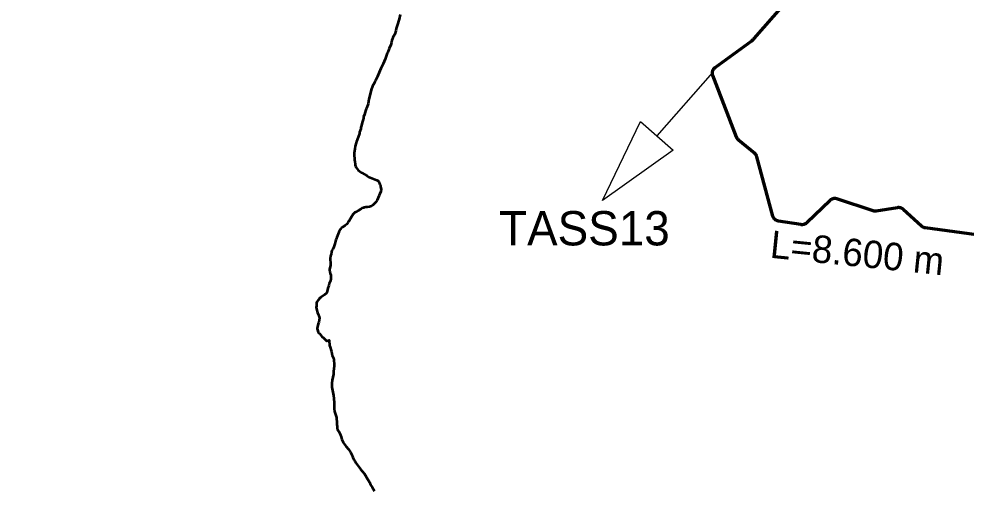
# Model space of a CAD drawing. Extents: x -1643653 to 4543381, y 1624270 to 13878484.
# Drawn here: x 641601 to 655421, y 8951330 to 8958182 of the extents above; entities that cross this region are included whole.
import ezdxf
from ezdxf.enums import TextEntityAlignment as Align

# ---------------------------------------------------------------- set-up
doc = ezdxf.new("R2010")
doc.units = 0
doc.header["$LTSCALE"] = 160
for name, color, linetype, lineweight in [('24', 7, 'Continuous', 25), ('50', 7, 'Continuous', 13), ('54', 7, 'Continuous', 25), ('60', 7, 'Continuous', 13), ('61', 7, 'Continuous', 70)]:
    doc.layers.add(name, color=color, linetype=linetype, lineweight=lineweight)

msp = doc.modelspace()

# ---------------------------------------------------------------- linework, layer by layer
at = {"layer": '24', "lineweight": 53}
for points in [[(647164.1, 8958249.7), (647150.1, 8958180.3), (647142.6, 8958162.4), (647125.2, 8958100), (647110, 8958058), (647106, 8958041.7), (647101.7, 8958008.2), (647087.2, 8957958.4), (647087.2, 8957958.4), (647058.3, 8957911.3), (647050.3, 8957890.4)], [(647050.3, 8957890.4), (647042.3, 8957873.9), (647037.4, 8957839), (647027, 8957805.4), (647004.7, 8957754), (646983.9, 8957699.7), (646975.5, 8957682.5), (646947.2, 8957596.2), (646930.5, 8957560.2), (646917.2, 8957527.6), (646883.4, 8957459.8), (646834.7, 8957341.3), (646821.9, 8957322.3), (646811.7, 8957303.4), (646805, 8957286.3), (646794.6, 8957269.1), (646788.3, 8957250.5), (646761.3, 8957200.6), (646741.4, 8957150.7), (646718.5, 8957047.1), (646708.9, 8957012.8), (646694.7, 8956943.6), (646676.5, 8956892.1), (646668.9, 8956874.2), (646659.3, 8956840.7), (646652.1, 8956823.5), (646643.1, 8956791.8), (646631, 8956756.6), (646628.2, 8956737.9), (646621.6, 8956719.2), (646614.4, 8956686.5), (646604.2, 8956653.8), (646599, 8956628.9), (646591.2, 8956601.5), (646589.5, 8956582.9), (646570.9, 8956533), (646569.3, 8956515.1), (646564.1, 8956498), (646526.6, 8956395.2), (646519.6, 8956378.7), (646516.8, 8956360.9), (646510.7, 8956343.7), (646508.2, 8956325.8), (646499.8, 8956291.5), (646491.5, 8956224.6), (646492.3, 8956206.6), (646491.5, 8956189.5), (646496.4, 8956156.8), (646498.8, 8956121.7), (646501.9, 8956103.8), (646505.7, 8956067), (646508.5, 8956052.4), (646513.3, 8956036.8), (646521.8, 8956017.5), (646548.8, 8955980.1), (646568.7, 8955962.5), (646602, 8955939.3), (646683.3, 8955895.3), (646701.8, 8955882.5), (646774.8, 8955850.8), (646825.4, 8955832.7), (646845.1, 8955821.4), (646854, 8955806.5), (646869, 8955770.3), (646874.6, 8955752.5), (646877, 8955735.4), (646884.3, 8955700.5), (646884.3, 8955692.1), (646882.2, 8955683.1), (646880.9, 8955666.8), (646866.5, 8955633.3), (646856.7, 8955615.4), (646850.8, 8955597.5), (646827.8, 8955543.3), (646808.2, 8955512.9), (646795.4, 8955495.8), (646766.7, 8955465.7), (646744.7, 8955453.1), (646715.6, 8955442.4), (646679.8, 8955437.7), (646662.7, 8955437.5), (646639.6, 8955435.3), (646628.3, 8955430.2), (646611.3, 8955425.7), (646593.9, 8955416.4), (646557.7, 8955391.6), (646512.4, 8955367.2), (646503.3, 8955360.9), (646478.3, 8955335.1), (646454.6, 8955300.2), (646419.3, 8955239.2), (646409, 8955231.8), (646403, 8955219.6), (646385.1, 8955192.5), (646359.3, 8955170.4), (646322, 8955149.8), (646306.6, 8955137), (646292.4, 8955120.1), (646271, 8955076.2), (646271, 8955076.2), (646238.6, 8955000.6)], [(646238.6, 8955000.6), (646233.1, 8954981.3), (646225.8, 8954962), (646222.4, 8954942.8), (646212.7, 8954904.2), (646189.9, 8954845.6), (646180.6, 8954827.1), (646167.7, 8954807), (646161.9, 8954785.9), (646154.8, 8954750), (646147.2, 8954729), (646141.1, 8954689.5), (646141.2, 8954672.9), (646146.3, 8954632.2), (646145.4, 8954591), (646134.9, 8954533.1), (646133.7, 8954513.1), (646136.6, 8954503.6), (646142, 8954472.3), (646150.6, 8954449.2), (646150.8, 8954428.7), (646153.7, 8954407.2), (646151.7, 8954379.1), (646148.4, 8954373.7), (646146, 8954363.6), (646129.2, 8954324.2), (646120.5, 8954299.3), (646109.6, 8954260), (646105.6, 8954235.9), (646100, 8954213.7), (646092.8, 8954193.2), (646087.3, 8954183.5), (646061.6, 8954162.8), (646010.4, 8954126.6), (645986.9, 8954112.3), (645983.9, 8954107.2), (645982.8, 8954099.1), (645966.6, 8954082.6), (645954.5, 8954061.9), (645945.2, 8954043), (645940.9, 8954021.6), (645941.7, 8954000.2), (645939.8, 8953978.8), (645943.5, 8953954.8), (645951.6, 8953918.8), (645959, 8953899.6), (645969.1, 8953878.7), (645981.1, 8953842.5), (645984.5, 8953823.2), (645977.2, 8953761.1), (645967.9, 8953736.2), (645958.1, 8953696.8), (645954.8, 8953674.8), (645954.9, 8953665.3), (645961, 8953634.7), (645968.4, 8953609.8), (645970, 8953607.3), (645984.2, 8953596.8), (646022.1, 8953555.9), (646049.3, 8953529.6), (646088, 8953489.3), (646092.2, 8953489.6), (646126.7, 8953501.9), (646130, 8953501.7), (646130.4, 8953416.3), (646131.4, 8953414.8), (646137.1, 8953413.1), (646163.8, 8953336.6), (646173.3, 8953276.2), (646189.2, 8953237.6), (646194.5, 8953218.3), (646195.7, 8953199.1), (646201, 8953160.5), (646200.1, 8953124.6), (646189.3, 8953044.8), (646189.1, 8953005.5), (646173, 8952915), (646166.9, 8952872.1), (646167.8, 8952832.8), (646166.9, 8952813.5), (646183.8, 8952715.8), (646190.6, 8952691.8), (646197.6, 8952651.5), (646199.9, 8952587.2), (646199, 8952500.7), (646204.9, 8952458.4), (646221.6, 8952416.4), (646234, 8952374.3), (646233.3, 8952352.9), (646239.6, 8952309.2), (646240.8, 8952267.2), (646243.7, 8952245.8), (646242.9, 8952224.4), (646246, 8952203.9), (646250.1, 8952197.4), (646252.6, 8952188.8), (646256.5, 8952186.2), (646257.9, 8952182.2), (646261.2, 8952179.2), (646263.3, 8952172.7), (646263.3, 8952172.7)], [(646263.3, 8952172.7), (646267.7, 8952169.4), (646271.2, 8952159.2), (646283.8, 8952137.9), (646294.2, 8952117.2), (646303.6, 8952093.2), (646314.2, 8952051.4), (646322.1, 8952031.6), (646333.3, 8952009.5), (646371.8, 8951955.7), (646409.8, 8951910.5), (646439.8, 8951866.6), (646450.5, 8951847.3), (646458, 8951830.6), (646472.5, 8951791.1), (646486.6, 8951759.9), (646498.1, 8951747.5), (646499.4, 8951739.7), (646505.1, 8951731.6), (646514.5, 8951713), (646583.4, 8951618.5), (646609.2, 8951590.9), (646641.2, 8951551.7), (646693.7, 8951470.3), (646714.7, 8951432.5), (646733, 8951394), (646757.5, 8951355.4), (646787.6, 8951297.6)]]:
    msp.add_lwpolyline(points, dxfattribs=at)
at = {"layer": '54'}
msp.add_line((651721.1, 8957403.8), (650910.3, 8956477.4), dxfattribs=at)
msp.add_lwpolyline([(651147.9, 8956269.5), (650116.3, 8955536.3), (650672.7, 8956685.3)], close=True, dxfattribs=at)
at = {"layer": '60', "lineweight": 25}
msp.add_spline([(814781, 9009175.5), (814787.2, 9009173.4), (814796.9, 9009173.4), (814799.4, 9009172.4), (814805.1, 9009174.5), (814805.6, 9009176.5), (814811.7, 9009179.5), (814811.7, 9009179.5), (814801.5, 9009181), (814790.7, 9009181.5), (814784.1, 9009183.1), (814777.4, 9009185.1), (814778.4, 9009175.5)], degree=3, dxfattribs=at)
at = {"layer": '61'}
for points in [[(652089.1, 8956431.6), (652087.4, 8956433.8), (652085.7, 8956436.1), (652084.1, 8956438.5), (652082.6, 8956440.8), (652081.1, 8956443.2), (652079.7, 8956445.7), (652078.3, 8956448.2), (652077, 8956450.7), (652075.8, 8956453.2), (652074.7, 8956455.8), (652073.7, 8956458.5), (652073.6, 8956458.6), (651727.4, 8957359.4), (651726.4, 8957362), (651725.5, 8957364.7), (651724.7, 8957367.4), (651723.9, 8957370.2), (651723.2, 8957372.9), (651722.7, 8957375.7), (651722.1, 8957378.4), (651721.7, 8957381.2), (651721.3, 8957384), (651721.1, 8957386.9), (651720.9, 8957389.7), (651720.8, 8957392.5), (651720.7, 8957395.3), (651720.8, 8957398.2), (651720.9, 8957401), (651721.1, 8957403.8), (651721.4, 8957406.6), (651721.7, 8957409.4), (651722.2, 8957412.2), (651722.7, 8957415), (651723.3, 8957417.8), (651724, 8957420.5), (651724.7, 8957423.2), (651725.5, 8957425.9), (651726.4, 8957428.6), (651727.4, 8957431.3), (651728.5, 8957433.9), (651729.6, 8957436.5), (651730.8, 8957439.1), (651732.1, 8957441.6), (651733.4, 8957444.1), (651734.8, 8957446.5), (651736.3, 8957448.9), (651737.9, 8957451.3), (651739.5, 8957453.6), (651741.2, 8957455.9), (651742.9, 8957458.1), (651744.7, 8957460.3), (651746.6, 8957462.4), (651748.5, 8957464.5), (651750.5, 8957466.5), (651752.6, 8957468.4), (651754.7, 8957470.3), (651756.8, 8957472.2), (651759, 8957474), (651761.3, 8957475.7), (651761.8, 8957476), (652295.9, 8957865.8), (652299.1, 8957868.2), (652302.3, 8957870.6), (652305.4, 8957873.1), (652308.4, 8957875.7), (652311.5, 8957878.3), (652314.4, 8957881.1), (652317.3, 8957883.8), (652320.1, 8957886.6), (652322.9, 8957889.5), (652325.7, 8957892.4), (652328.3, 8957895.4), (652328.7, 8957895.8), (653033.4, 8958703.2)], [(653082.6, 8955200), (653080.2, 8955198.4), (653077.8, 8955196.9), (653075.4, 8955195.5), (653072.9, 8955194.2), (653070.4, 8955192.9), (653067.8, 8955191.7), (653065.2, 8955190.6), (653062.6, 8955189.5), (653059.9, 8955188.5), (653057.3, 8955187.6), (653054.6, 8955186.8), (653051.8, 8955186), (653049.1, 8955185.3), (653046.3, 8955184.8), (653043.5, 8955184.2), (653040.7, 8955183.8), (653037.9, 8955183.4), (653035.1, 8955183.2), (653032.3, 8955183), (653029.5, 8955182.8), (653026.7, 8955182.8), (653023.8, 8955182.8), (653021, 8955182.9), (653018.2, 8955183.1), (653015.4, 8955183.4), (653012.6, 8955183.8), (653010.9, 8955184), (652683.3, 8955236.1), (652680.5, 8955236.5), (652677.7, 8955237.1), (652675, 8955237.7), (652672.2, 8955238.5), (652669.5, 8955239.2), (652666.8, 8955240.1), (652664.1, 8955241.1), (652661.5, 8955242.1), (652658.9, 8955243.2), (652656.3, 8955244.4), (652653.8, 8955245.6), (652651.3, 8955246.9), (652648.8, 8955248.3), (652646.4, 8955249.8), (652644, 8955251.3), (652641.7, 8955252.9), (652639.4, 8955254.5), (652637.1, 8955256.2), (652634.9, 8955258), (652632.8, 8955259.8), (652630.7, 8955261.8), (652628.6, 8955263.7), (652626.7, 8955265.7), (652624.7, 8955267.8), (652622.9, 8955269.9), (652621.1, 8955272.1), (652619.3, 8955274.3), (652617.6, 8955276.6), (652616, 8955278.9), (652614.5, 8955281.3), (652613, 8955283.7), (652611.6, 8955286.2), (652610.2, 8955288.7), (652609, 8955291.2), (652607.8, 8955293.7), (652606.7, 8955296.3), (652605.6, 8955299), (652604.6, 8955301.6), (652603.7, 8955304.3), (652602.9, 8955307), (652602.4, 8955308.8), (652370.1, 8956171.6), (652369.3, 8956174.3), (652368.5, 8956177.1), (652367.6, 8956179.7), (652366.6, 8956182.4), (652365.5, 8956185), (652364.3, 8956187.6), (652363.1, 8956190.1), (652361.8, 8956192.6), (652360.5, 8956195.1), (652359, 8956197.6), (652357.5, 8956199.9), (652356, 8956202.3), (652354.3, 8956204.6), (652352.6, 8956206.9), (652350.9, 8956209.1), (652349, 8956211.2), (652347.2, 8956213.3), (652345.2, 8956215.4), (652343.2, 8956217.4), (652341.1, 8956219.3), (652339, 8956221.2), (652337.5, 8956222.5), (652103, 8956417.5), (652100.9, 8956419.4), (652098.8, 8956421.3), (652096.7, 8956423.2), (652094.7, 8956425.3), (652092.8, 8956427.3), (652091, 8956429.5), (652089.1, 8956431.6)], [(654774.8, 8955159.6), (654772.6, 8955161.5), (654771.6, 8955162.4), (654505.1, 8955406.1), (654503, 8955408), (654500.8, 8955409.8), (654498.6, 8955411.6), (654496.4, 8955413.3), (654494.1, 8955414.9), (654491.7, 8955416.5), (654489.3, 8955418), (654486.9, 8955419.4), (654484.4, 8955420.7), (654481.8, 8955422), (654479.3, 8955423.2), (654476.7, 8955424.4), (654474.1, 8955425.4), (654471.5, 8955426.4), (654468.8, 8955427.3), (654466.1, 8955428.2), (654463.3, 8955429), (654460.6, 8955429.7), (654457.8, 8955430.3), (654455.1, 8955430.8), (654452.3, 8955431.2), (654449.5, 8955431.6), (654446.7, 8955431.9), (654443.8, 8955432.1), (654441, 8955432.3), (654438.2, 8955432.3), (654435.4, 8955432.3), (654432.5, 8955432.2), (654429.7, 8955432), (654426.9, 8955431.7), (654424.1, 8955431.4), (654421.8, 8955431.1), (654111.4, 8955381.1), (654108.6, 8955380.7), (654105.8, 8955380.4), (654103, 8955380.2), (654100.1, 8955380), (654097.3, 8955379.9), (654094.5, 8955379.9), (654091.7, 8955379.9), (654088.8, 8955380.1), (654086, 8955380.3), (654083.2, 8955380.6), (654080.4, 8955381), (654077.6, 8955381.5), (654074.8, 8955382), (654072.1, 8955382.7), (654069.3, 8955383.3), (654066.6, 8955384.1), (654064, 8955385), (653536.8, 8955559.8), (653534.2, 8955560.6), (653531.4, 8955561.4), (653528.7, 8955562.1), (653525.9, 8955562.7), (653523.2, 8955563.2), (653520.4, 8955563.7), (653517.6, 8955564.1), (653514.8, 8955564.4), (653511.9, 8955564.6), (653509.1, 8955564.8), (653506.3, 8955564.8), (653503.5, 8955564.8), (653500.6, 8955564.7), (653497.8, 8955564.6), (653495, 8955564.3), (653492.2, 8955564), (653489.4, 8955563.5), (653486.6, 8955563.1), (653483.8, 8955562.5), (653481.1, 8955561.8), (653478.3, 8955561.1), (653475.6, 8955560.3), (653472.9, 8955559.4), (653470.3, 8955558.5), (653467.6, 8955557.4), (653465, 8955556.3), (653462.5, 8955555.2), (653459.9, 8955553.9), (653457.4, 8955552.6), (653455, 8955551.2), (653452.5, 8955549.7), (653450.2, 8955548.2), (653447.8, 8955546.6), (653445.5, 8955545), (653443.3, 8955543.2), (653441.1, 8955541.4), (653439, 8955539.6), (653436.9, 8955537.7), (653436.2, 8955537), (653095.8, 8955210.6), (653093.7, 8955208.7), (653091.6, 8955206.8), (653089.4, 8955205), (653087.2, 8955203.2), (653084.9, 8955201.6), (653082.6, 8955200)], [(655894.3, 8954993.6), (654825.8, 8955137.1), (654823, 8955137.5), (654820.2, 8955138), (654817.5, 8955138.6), (654814.7, 8955139.2), (654812, 8955139.9), (654809.3, 8955140.7), (654806.6, 8955141.6), (654803.9, 8955142.6), (654801.3, 8955143.6), (654798.7, 8955144.7), (654796.1, 8955145.9), (654793.6, 8955147.2), (654791.1, 8955148.5), (654788.6, 8955149.9), (654786.2, 8955151.3), (654783.8, 8955152.9), (654781.5, 8955154.5), (654779.2, 8955156.1), (654777, 8955157.8), (654774.8, 8955159.6)]]:
    msp.add_lwpolyline(points, dxfattribs=at)

# ---------------------------------------------------------------- texts
at = {"layer": '50'}
msp.add_text('L=8.600 m', height=400, rotation=354.202, dxfattribs=at).set_placement((652549.9, 8954702.8))
at = {"layer": '54'}
msp.add_text('TASS13', height=500, dxfattribs=at).set_placement((649852.2, 8954881.5), align=Align.CENTER)

doc.saveas('drawing.dxf')
